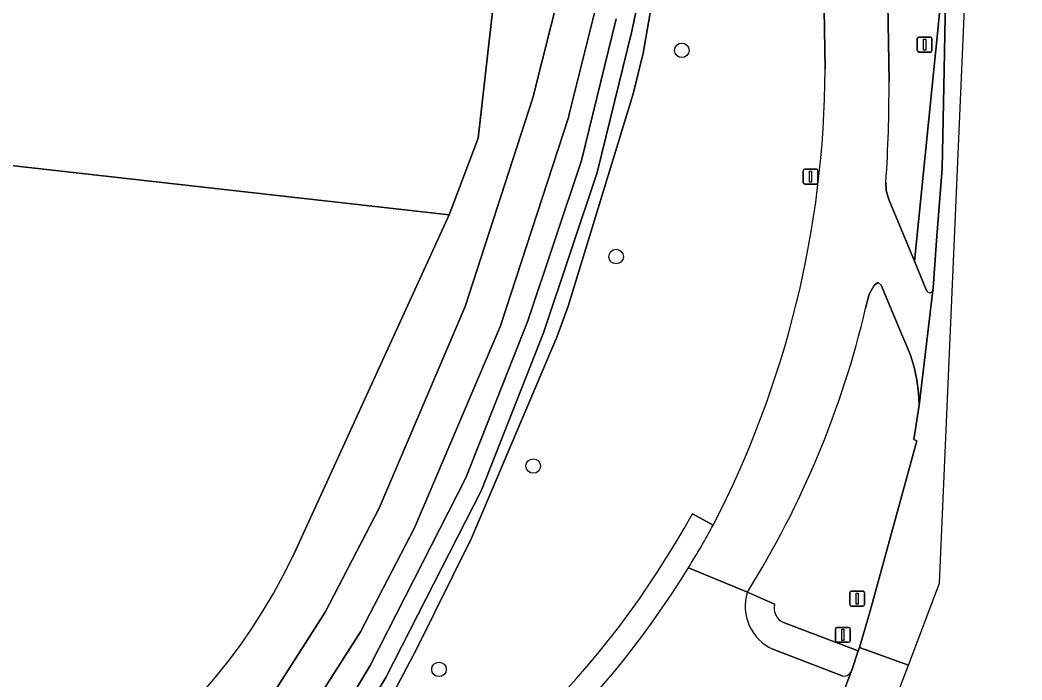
# Model space of a CAD drawing. Extents: x 161385 to 162589, y 388479 to 389756.
# Drawn here: x 162463 to 162530.5, y 388687 to 388731.4 of the extents above; entities that cross this region are included whole.
import ezdxf

# ---------------------------------------------------------------- set-up
doc = ezdxf.new("R2010")
doc.units = 0
for name, color, linetype in [('IMGEO_Berm_gesloten', 7, 'Continuous'), ('IMGEO_Berm_groen', 7, 'Continuous'), ('IMGEO_Boom', 7, 'Continuous'), ('IMGEO_Erf', 7, 'Continuous'), ('IMGEO_Fietspad_gesloten', 7, 'Continuous'), ('IMGEO_Groenvoorziening', 7, 'Continuous'), ('IMGEO_Lichtmast', 7, 'Continuous'), ('IMGEO_Oever', 7, 'Continuous'), ('IMGEO_Pand', 7, 'Continuous'), ('IMGEO_Rijbaan_regionaal_gesloten', 7, 'Continuous'), ('IMGEO_Verkeersbordpaal', 7, 'Continuous'), ('IMGEO_Voetpad_open', 7, 'Continuous'), ('IMGEO_Waterloop', 7, 'Continuous')]:
    doc.layers.add(name, color=color, linetype=linetype)

msp = doc.modelspace()

# ---------------------------------------------------------------- linework, layer by layer
at = {"layer": 'IMGEO_Berm_gesloten'}
for points in [[(162525.099, 388721.415), (162525.238, 388728.029), (162525.385, 388736.547), (162523.238, 388715.161), (162524.053, 388713.184)], [(162524.479, 388713.183), (162524.5, 388713.353), (162524.726, 388716.57), (162525.099, 388721.415)]]:
    msp.add_lwpolyline(points, dxfattribs=at)
msp.add_arc((162524.266, 388713.294), 0.24, 207.26768, 332.46332, dxfattribs=at)
at = {"layer": 'IMGEO_Berm_groen'}
for points in [[(162515.397, 389079.082), (162515.507, 389081.426), (162514.292, 389081.426), (162514.262, 389079.427), (162515.393, 389057.642), (162516.561, 389022.995), (162519.033, 388871.958), (162521.523, 388727.275)], [(162517.21, 388728.105), (162514.823, 388871.796), (162512.275, 389022.964), (162511.097, 389057.663), (162510.235, 389079.2)], [(162521.311, 388720.501), (162521.33, 388719.939), (162521.52, 388719.331), (162523.238, 388715.161), (162525.385, 388736.547), (162525.398, 388750), (162525.392, 388750.463), (162524.813, 388770.581), (162524.652, 388775.367), (162524.277, 388798.785), (162523.635, 388828.454), (162522.364, 388884.975), (162520.774, 388990.381)], [(162505.585, 388897.306), (162506.277, 388863.384), (162507.703, 388808.23), (162508.502, 388764.034), (162508.507, 388763.596), (162508.048, 388750), (162507.287, 388742.621), (162504.955, 388729.188), (162504.276, 388726.446), (162500, 388712.436), (162499.893, 388712.133), (162499.135, 388710.054), (162493.393, 388696.514), (162489.638, 388688.939), (162485.689, 388681.463), (162483.678, 388677.768)], [(162523.396, 388703.055), (162523.188, 388703.163), (162523.543, 388705.46), (162523.512, 388706.322), (162523.405, 388707.177), (162523.221, 388708.02), (162522.963, 388708.842), (162522.647, 388709.607), (162522.364, 388710.269), (162520.995, 388713.56), (162520.788, 388713.736), (162520.549, 388713.585), (162520.177, 388712.942), (162519.948, 388712.01)], [(162514.423, 388690.818), (162519.448, 388688.91), (162519.529, 388689.152), (162520.22, 388691.521), (162523.396, 388703.055)], [(162508.272, 388698.146), (162509.665, 388697.379)], [(162511.981, 388692.874), (162513.813, 388692.063)]]:
    msp.add_lwpolyline(points, dxfattribs=at)
for centre, radius, start, end in [((162450.005, 388728.318), 67.206, 332.58911, 359.81803), ((162423.445, 388726.954), 98.079, 356.22746, 0.18744), ((162458.088, 388726.538), 63.543, 328.00924, 346.78334), ((162454.124, 388727.943), 61.805, 297.52584, 331.17649), ((162514.836, 388691.792), 1.058, 165.16551, 247.04048)]:
    msp.add_arc(centre, radius, start, end, dxfattribs=at)
at = {"layer": 'IMGEO_Boom'}
for centre in [(162507.563, 388729.37), (162503.134, 388715.478), (162497.552, 388701.366), (162491.202, 388687.672)]:
    msp.add_circle(centre, 0.489, dxfattribs=at)
at = {"layer": 'IMGEO_Erf'}
msp.add_lwpolyline([(162446.098, 388751.105), (162443.362, 388726.917), (162438.974, 388727.412), (162438.622, 388724.29), (162491.877, 388718.298), (162493.83, 388723.458), (162495.067, 388734.36)], dxfattribs=at)
at = {"layer": 'IMGEO_Fietspad_gesloten'}
for points in [[(162519.033, 388871.958), (162516.561, 389022.995), (162515.393, 389057.642), (162514.262, 389079.427), (162514.292, 389081.426), (162514.386, 389087.66), (162514.743, 389099.436), (162509.811, 389099.872), (162509.798, 389099.728), (162509.789, 389099.382), (162509.527, 389088.495), (162510.065, 389081.426), (162510.235, 389079.2), (162511.097, 389057.663), (162512.275, 389022.964), (162514.823, 388871.796), (162517.21, 388728.105)], [(162521.523, 388727.275), (162519.033, 388871.958)], [(162524.053, 388713.184), (162523.238, 388715.161), (162521.52, 388719.331), (162521.33, 388719.939), (162521.311, 388720.501)], [(162519.948, 388712.01), (162520.177, 388712.942), (162520.549, 388713.585), (162520.788, 388713.736), (162520.995, 388713.56), (162522.364, 388710.269), (162522.647, 388709.607), (162522.963, 388708.842), (162523.221, 388708.02), (162523.405, 388707.177), (162523.512, 388706.322), (162523.543, 388705.46), (162524.479, 388713.183)], [(162508.005, 388694.512), (162511.981, 388692.874)], [(162511.981, 388692.874), (162508.005, 388694.512)], [(162518.365, 388687.232), (162513.698, 388689.024)], [(162510.243, 388686.389), (162513.832, 388685.163), (162517.125, 388684.076), (162517.138, 388684.072), (162517.176, 388684.06), (162517.213, 388684.044), (162517.248, 388684.025), (162517.281, 388684.004), (162517.312, 388683.979), (162517.34, 388683.951), (162517.367, 388683.921), (162517.39, 388683.889), (162517.41, 388683.855), (162517.428, 388683.819), (162517.442, 388683.782), (162517.452, 388683.744), (162517.459, 388683.704), (162517.463, 388683.665), (162517.463, 388683.625), (162517.459, 388683.585), (162517.452, 388683.546), (162517.442, 388683.508), (162518.969, 388687.502)]]:
    msp.add_lwpolyline(points, dxfattribs=at)
for centre, radius, start, end in [((162450.005, 388728.318), 67.206, 332.58911, 359.81803), ((162423.445, 388726.954), 98.079, 356.22746, 0.18744), ((162524.266, 388713.294), 0.24, 207.26768, 332.46332), ((162458.088, 388726.538), 63.543, 328.00924, 346.78334), ((162455.377, 388726.898), 61.795, 328.39302, 331.46509), ((162454.63, 388727.339), 62.661, 297.09439, 328.4075), ((162515.007, 388691.916), 3.175, 162.43297, 245.63829), ((162518.486, 388687.771), 0.552, 257.30332, 330.86786)]:
    msp.add_arc(centre, radius, start, end, dxfattribs=at)
at = {"layer": 'IMGEO_Groenvoorziening'}
for points in [[(162458.974, 388668.335), (162467.697, 388671.818), (162474.478, 388676.486), (162478.347, 388680.479), (162479.278, 388684.879), (162483.524, 388691.523), (162487.166, 388698.534), (162492.966, 388712.122), (162497.529, 388726.174), (162499.388, 388733.573), (162501.67, 388751.319), (162502.459, 388766.956), (162501.892, 388778.709)], [(162504.058, 388750), (162504.847, 388765.637), (162504.239, 388778.441), (162501.892, 388778.709), (162502.459, 388766.956), (162501.67, 388751.319), (162499.388, 388733.573), (162497.529, 388726.174), (162492.966, 388712.122), (162487.166, 388698.534), (162483.524, 388691.523), (162479.278, 388684.879), (162478.347, 388680.479), (162474.478, 388676.486), (162467.697, 388671.818), (162458.974, 388668.335), (162462.317, 388667.834), (162467.763, 388666.612), (162470.423, 388666.015), (162472.338, 388665.492), (162472.895, 388665.33)], [(162479.955, 388680.531), (162481.666, 388683.56), (162485.912, 388690.204), (162489.547, 388697.2), (162489.554, 388697.215), (162495.354, 388710.803), (162499.917, 388724.855), (162500, 388725.157), (162501.776, 388732.254), (162504.058, 388750)], [(162484.257, 388737.573), (162484.053, 388735.643), (162495.067, 388734.36), (162493.83, 388723.458)], [(162493.83, 388723.458), (162491.877, 388718.298)], [(162491.877, 388718.298), (162481.325, 388695.24)]]:
    msp.add_lwpolyline(points, dxfattribs=at)
msp.add_arc((162446.053, 388712.081), 39.087, 270.6397, 334.47727, dxfattribs=at)
at = {"layer": 'IMGEO_Lichtmast'}
for p, q in [((162523.425, 388729.358), (162523.425, 388730.158)), ((162523.425, 388730.158), (162523.425, 388729.358)), ((162523.525, 388730.258), (162524.315, 388730.258)), ((162524.315, 388730.258), (162523.525, 388730.258)), ((162524.415, 388730.158), (162524.415, 388729.358)), ((162524.415, 388729.358), (162524.415, 388730.158)), ((162524.315, 388729.258), (162523.525, 388729.258)), ((162523.525, 388729.258), (162524.315, 388729.258)), ((162515.739, 388720.462), (162515.739, 388721.262)), ((162515.739, 388721.262), (162515.739, 388720.462)), ((162515.839, 388721.362), (162516.629, 388721.362)), ((162516.629, 388721.362), (162515.839, 388721.362)), ((162516.729, 388721.262), (162516.729, 388720.462)), ((162516.729, 388720.462), (162516.729, 388721.262)), ((162516.629, 388720.362), (162515.839, 388720.362)), ((162515.839, 388720.362), (162516.629, 388720.362)), ((162517.913, 388689.6), (162517.913, 388690.4)), ((162517.913, 388690.4), (162517.913, 388689.6)), ((162518.013, 388690.5), (162518.803, 388690.5)), ((162518.803, 388690.5), (162518.013, 388690.5)), ((162518.903, 388690.4), (162518.903, 388689.6)), ((162518.903, 388689.6), (162518.903, 388690.4)), ((162518.803, 388689.5), (162518.013, 388689.5)), ((162518.013, 388689.5), (162518.803, 388689.5))]:
    msp.add_line(p, q, dxfattribs=at)
for points in [[(162523.845, 388730.133), (162523.995, 388730.133), (162523.995, 388729.383), (162523.845, 388729.383), (162523.845, 388730.133)], [(162516.159, 388721.237), (162516.309, 388721.237), (162516.309, 388720.487), (162516.159, 388720.487), (162516.159, 388721.237)], [(162518.333, 388690.375), (162518.483, 388690.375), (162518.483, 388689.625), (162518.333, 388689.625), (162518.333, 388690.375)]]:
    msp.add_lwpolyline(points, dxfattribs=at)
for centre, start, end in [((162523.525, 388730.158), 90, 180), ((162523.525, 388730.158), 90, 180), ((162524.315, 388730.158), 0, 90), ((162524.315, 388730.158), 360, 90), ((162523.525, 388729.358), 180, 270), ((162523.525, 388729.358), 180, 270), ((162524.315, 388729.358), 270, 0), ((162524.315, 388729.358), 270, 0), ((162515.839, 388721.262), 90, 180), ((162515.839, 388721.262), 90, 180), ((162516.629, 388721.262), 0, 90), ((162516.629, 388721.262), 360, 90), ((162515.839, 388720.462), 180, 270), ((162515.839, 388720.462), 180, 270), ((162516.629, 388720.462), 270, 0), ((162516.629, 388720.462), 270, 0), ((162518.013, 388690.4), 90, 180), ((162518.013, 388690.4), 90, 180), ((162518.803, 388690.4), 0, 90), ((162518.803, 388690.4), 360, 90), ((162518.013, 388689.6), 180, 270), ((162518.013, 388689.6), 180, 270), ((162518.803, 388689.6), 270, 0), ((162518.803, 388689.6), 270, 0)]:
    msp.add_arc(centre, 0.1, start, end, dxfattribs=at)
at = {"layer": 'IMGEO_Oever'}
for points in [[(162505.251, 388735.665), (162504.198, 388730.666), (162501.86, 388721.136), (162498.237, 388710.337), (162494.056, 388699.752), (162487.626, 388687.126), (162484.549, 388682.057), (162485.689, 388681.463), (162489.638, 388688.939), (162493.393, 388696.514), (162499.135, 388710.054), (162499.893, 388712.133), (162500, 388712.436), (162504.276, 388726.446), (162504.955, 388729.188), (162507.287, 388742.621)], [(162501.776, 388732.254), (162500, 388725.157), (162499.917, 388724.855), (162495.354, 388710.803), (162489.554, 388697.215), (162489.547, 388697.2), (162485.912, 388690.204), (162481.666, 388683.56), (162483.406, 388682.653), (162486.57, 388687.943), (162493, 388700.568), (162497.181, 388711.153), (162500.804, 388721.953), (162503.142, 388731.482)]]:
    msp.add_lwpolyline(points, dxfattribs=at)
at = {"layer": 'IMGEO_Pand'}
for points in [[(162491.877, 388718.298), (162438.622, 388724.29), (162438.974, 388727.412), (162435.751, 388727.776), (162435.4, 388724.653), (162429.384, 388725.33), (162425.971, 388695.283), (162448.008, 388692.753), (162448.713, 388692.673), (162448.051, 388686.549), (162449.227, 388686.456), (162448.49, 388679.822), (162448.384, 388678.861), (162447.18, 388679), (162446.489, 388672.997)], [(162481.325, 388695.24), (162491.877, 388718.298)]]:
    msp.add_lwpolyline(points, dxfattribs=at)
msp.add_arc((162446.053, 388712.081), 39.087, 270.6397, 334.47727, dxfattribs=at)
at = {"layer": 'IMGEO_Rijbaan_regionaal_gesloten'}
for points in [[(162522.824, 388687.961), (162524.933, 388693.486), (162530.479, 388820.962), (162524.33, 389000.689)], [(162520.774, 388990.381), (162522.364, 388884.975), (162523.635, 388828.454), (162524.277, 388798.785), (162524.652, 388775.367), (162524.813, 388770.581), (162525.392, 388750.463), (162525.398, 388750), (162525.385, 388736.547), (162525.238, 388728.029), (162525.099, 388721.415), (162524.726, 388716.57), (162524.5, 388713.353), (162524.479, 388713.183), (162523.543, 388705.46), (162523.188, 388703.163), (162523.396, 388703.055), (162520.22, 388691.521), (162519.529, 388689.152), (162522.824, 388687.961)], [(162518.325, 388676.171), (162522.824, 388687.961), (162519.529, 388689.152), (162519.448, 388688.91), (162519.037, 388687.68), (162518.969, 388687.502), (162517.442, 388683.508)]]:
    msp.add_lwpolyline(points, dxfattribs=at)
at = {"layer": 'IMGEO_Verkeersbordpaal'}
for p, q in [((162518.882, 388692.033), (162518.882, 388692.833)), ((162518.882, 388692.833), (162518.882, 388692.033)), ((162518.982, 388692.933), (162519.772, 388692.933)), ((162519.772, 388692.933), (162518.982, 388692.933)), ((162519.872, 388692.833), (162519.872, 388692.033)), ((162519.872, 388692.033), (162519.872, 388692.833)), ((162519.772, 388691.933), (162518.982, 388691.933)), ((162518.982, 388691.933), (162519.772, 388691.933))]:
    msp.add_line(p, q, dxfattribs=at)
msp.add_lwpolyline([(162519.302, 388692.808), (162519.452, 388692.808), (162519.452, 388692.058), (162519.302, 388692.058), (162519.302, 388692.808)], dxfattribs=at)
for centre, start, end in [((162518.982, 388692.833), 90, 180), ((162518.982, 388692.833), 90, 180), ((162519.772, 388692.833), 0, 90), ((162519.772, 388692.833), 360, 90), ((162518.982, 388692.033), 180, 270), ((162518.982, 388692.033), 180, 270), ((162519.772, 388692.033), 270, 0), ((162519.772, 388692.033), 270, 0)]:
    msp.add_arc(centre, 0.1, start, end, dxfattribs=at)
at = {"layer": 'IMGEO_Voetpad_open'}
for points in [[(162509.665, 388697.379), (162508.272, 388698.146)], [(162513.813, 388692.063), (162511.981, 388692.874)], [(162518.969, 388687.502), (162519.037, 388687.68), (162519.448, 388688.91), (162514.423, 388690.818)], [(162513.698, 388689.024), (162518.365, 388687.232)]]:
    msp.add_lwpolyline(points, dxfattribs=at)
for centre, radius, start, end in [((162454.124, 388727.943), 61.805, 297.52584, 331.17649), ((162455.377, 388726.898), 61.795, 328.39302, 331.46509), ((162454.63, 388727.339), 62.661, 297.09439, 328.4075), ((162515.007, 388691.916), 3.175, 162.43297, 245.63829), ((162514.836, 388691.792), 1.058, 165.16551, 247.04048), ((162518.486, 388687.771), 0.552, 257.30332, 330.86786)]:
    msp.add_arc(centre, radius, start, end, dxfattribs=at)
at = {"layer": 'IMGEO_Waterloop'}
msp.add_lwpolyline([(162503.142, 388731.482), (162500.804, 388721.953), (162497.181, 388711.153), (162493, 388700.568), (162486.57, 388687.943), (162483.406, 388682.653), (162484.549, 388682.057), (162487.626, 388687.126), (162494.056, 388699.752), (162498.237, 388710.337), (162501.86, 388721.136), (162504.198, 388730.666), (162505.251, 388735.665)], dxfattribs=at)

doc.saveas('drawing.dxf')
